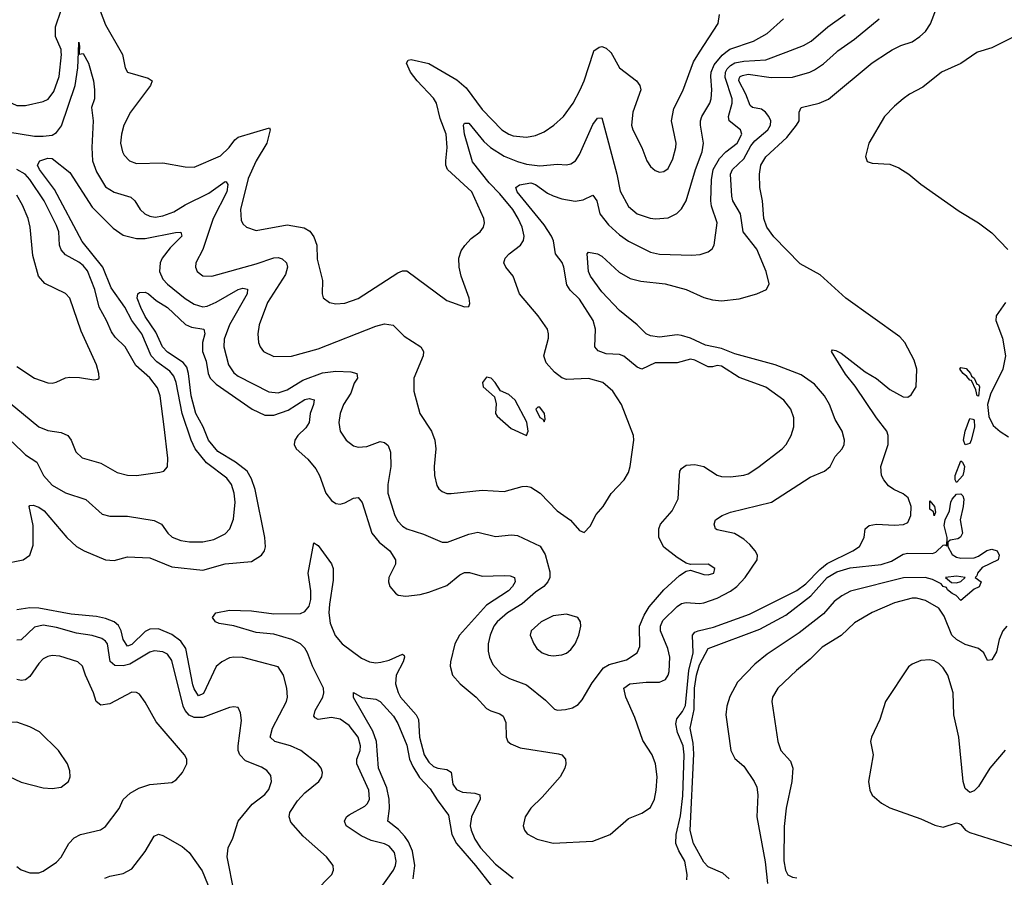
# Model space of a CAD drawing. Header units: inches. Extents: x 1305375 to 1407406, y 744550 to 841633.
# Tile 287 of 509: x 1352804 to 1357246, y 776277 to 780147. Entities that reach past the tile are written whole.
import ezdxf

# ---------------------------------------------------------------- set-up
doc = ezdxf.new("R2010")
doc.units = ezdxf.units.IN
doc.header["$MEASUREMENT"] = 0
doc.layers.add('B3757', color=7, linetype='Continuous')
doc.layers.add('B3758', color=7, linetype='Continuous')

msp = doc.modelspace()

# ---------------------------------------------------------------- linework, layer by layer
at = {"layer": 'B3757', "color": 5}
for points, elevation in [([(1352430.8, 780000), (1352437.6, 779990), (1352470, 779927.3), (1352500.2, 779850), (1352544.3, 779784.3), (1352610, 779714.3), (1352750, 779640.4), (1352870, 779621.2), (1352910, 779620.4), (1352950, 779626.1), (1352970, 779638), (1352992.7, 779667.3), (1353053.8, 779850), (1353065.6, 779930), (1353068.3, 780000)], 1060), ([(1352596.1, 780000), (1352610, 779922), (1352626.5, 779890), (1352650, 779867.4), (1352731, 779811), (1352768.5, 779770), (1352790, 779759.6), (1352830, 779758.8), (1352910, 779777.5), (1352931.6, 779788.4), (1352957.3, 779822.7), (1352981.9, 779890), (1352992.5, 779990), (1352991.4, 780000)], 1080), ([(1352730, 777691.7), (1352818.9, 777710), (1352848.6, 777731.4), (1352863.7, 777776.3), (1352864, 777864), (1352845.7, 777950), (1352850, 777955.5), (1352864.2, 777955.8), (1352890, 777947.1), (1352913.7, 777930), (1353016.5, 777810), (1353059.1, 777770), (1353093.7, 777750), (1353190, 777709.5), (1353230, 777707.2), (1353290, 777723.7), (1353390, 777718.8), (1353490, 777678.3), (1353630, 777662.4), (1353730, 777691.6), (1353850, 777702.8), (1353894.2, 777730), (1353907.9, 777750), (1353912.1, 777767.9), (1353909.8, 777810.2), (1353866.3, 778026.3), (1353850, 778074.4), (1353829.4, 778110), (1353776.7, 778150), (1353698.1, 778198.1), (1353655.7, 778250), (1353630.7, 778310), (1353598.1, 778370), (1353577, 778450), (1353565.7, 778550), (1353558.3, 778578.3), (1353540.7, 778600.7), (1353470, 778646.7), (1353448.1, 778670), (1353417.4, 778737.4), (1353370, 778806.9), (1353350, 778848), (1353333.5, 778890), (1353336.2, 778910), (1353344, 778916), (1353370, 778917.9), (1353384.2, 778910), (1353419.7, 778879.7), (1353470, 778848.8), (1353551.1, 778771.1), (1353578.7, 778758.7), (1353634.7, 778750), (1353639.2, 778730), (1353628.6, 778690), (1353628.8, 778650), (1353645.3, 778605.3), (1353654.2, 778550), (1353662.7, 778530), (1353690, 778502.7), (1353851.7, 778390), (1353910, 778361.7), (1353950, 778362.1), (1354015, 778385), (1354090, 778432.3), (1354110, 778436.8), (1354132.1, 778432.1), (1354129.3, 778410), (1354113.9, 778370), (1354108.9, 778330), (1354095.2, 778304.8), (1354058.2, 778270), (1354045.6, 778250), (1354042.6, 778230), (1354051.3, 778210), (1354104.2, 778164.2), (1354140, 778120), (1354156.8, 778090), (1354185.4, 778010), (1354210, 777977.8), (1354230, 777964.1), (1354250, 777961), (1354270, 777966.3), (1354310, 777987.5), (1354330, 777990.2), (1354348.4, 777968.4), (1354392.3, 777830), (1354424.7, 777790), (1354473.7, 777750), (1354499.8, 777710), (1354498.5, 777690), (1354469.1, 777630), (1354467.4, 777610), (1354473.4, 777590), (1354498.7, 777558.7), (1354510.8, 777550), (1354546.2, 777546.2), (1354610, 777553.6), (1354650, 777563.4), (1354730, 777594.2), (1354790, 777641.6), (1354810, 777651.8), (1354833.1, 777653.1), (1354890, 777636.3), (1354990, 777639.5), (1355017.2, 777637.2), (1355036.5, 777630), (1355038.8, 777610), (1355027.5, 777590), (1355008.5, 777570), (1354910, 777504.5), (1354788.3, 777370), (1354766.4, 777330), (1354746.6, 777250), (1354746.3, 777230), (1354756.5, 777190), (1354790.2, 777150), (1354862.8, 777090), (1354910, 777039.6), (1354928.7, 777028.7), (1354970, 777015.2), (1354984.6, 777004.6), (1354996.3, 776976.3), (1354998.2, 776910), (1355006.5, 776890), (1355018.8, 776878.8), (1355061.4, 776861.4), (1355235.1, 776835.1), (1355250.2, 776830), (1355265.6, 776810), (1355267.9, 776790), (1355263, 776770), (1355241.8, 776730), (1355161.4, 776638.6), (1355110.2, 776590), (1355084.3, 776550), (1355075, 776510), (1355081.2, 776490), (1355093.5, 776473.5), (1355138.4, 776450), (1355210, 776431.4), (1355390, 776441.1), (1355467, 776470), (1355550, 776543.1), (1355610, 776567.2), (1355650, 776592.9), (1355667.8, 776630), (1355675.3, 776670), (1355679, 776730), (1355672.8, 776790), (1355656.7, 776830), (1355614.7, 776894.7), (1355578.7, 776998.7), (1355537.8, 777090), (1355528.8, 777131.2), (1355556, 777150), (1355630, 777158.5), (1355690, 777157.8), (1355717, 777170), (1355729.9, 777190), (1355733.5, 777206.5), (1355737.3, 777270), (1355728.1, 777310), (1355694.6, 777390), (1355694.3, 777410), (1355704.5, 777435.5), (1355770, 777499.1), (1355790, 777512.4), (1355810, 777517.7), (1355870, 777512.9), (1355890, 777515.9), (1355950, 777536.3), (1356011.2, 777568.8), (1356039.3, 777590), (1356076.9, 777630), (1356131.2, 777710), (1356132.6, 777730), (1356122.4, 777750), (1356098.3, 777778.3), (1356070, 777802.2), (1356028.1, 777828.1), (1355950, 777844.8), (1355943.5, 777850), (1355936.2, 777870), (1355943.2, 777890), (1355972.8, 777910), (1356010, 777924.5), (1356195.4, 777970), (1356370, 778083.2), (1356435.4, 778110), (1356460.3, 778130), (1356483.4, 778176.6), (1356514.2, 778210), (1356523.8, 778230), (1356524.6, 778250), (1356514.5, 778290), (1356483.3, 778343.3), (1356457.9, 778410), (1356434.2, 778450), (1356390, 778502.4), (1356330, 778544.2), (1356212.6, 778590), (1356030, 778638.7), (1355970, 778663.6), (1355897.7, 778677.7), (1355830, 778709.2), (1355790, 778722.4), (1355770, 778724.4), (1355690, 778713.9), (1355650, 778720.9), (1355629.5, 778729.5), (1355590, 778769.8), (1355510, 778835), (1355430, 778919), (1355378.6, 778990), (1355369.9, 779010), (1355364, 779090), (1355370, 779097.6), (1355410, 779090.2), (1355430, 779079), (1355507.5, 779007.5), (1355558.2, 778978.2), (1355606.2, 778966.2), (1355715.4, 778955.4), (1355810, 778929.6), (1355890, 778892.5), (1355930, 778882.1), (1355970, 778878.3), (1356050, 778887.6), (1356130, 778909.3), (1356173.7, 778930), (1356184.4, 778955.6), (1356171.3, 779010), (1356130, 779111.9), (1356067.3, 779190), (1356055.9, 779270), (1356021, 779330), (1356016.2, 779350), (1356010.4, 779449.6), (1356020.2, 779470), (1356070, 779518.7), (1356102.7, 779577.3), (1356120.2, 779599.8), (1356178.9, 779650), (1356190.3, 779670), (1356191.9, 779690), (1356184.1, 779710), (1356169.2, 779730), (1356150, 779742.3), (1356109.9, 779749.9), (1356099.1, 779759.1), (1356079.6, 779810), (1356047.8, 779870), (1356050, 779881.3), (1356053.8, 779890), (1356064.5, 779895.5), (1356090, 779900.9), (1356193.8, 779886.2), (1356290, 779886.9), (1356368, 779910), (1356390, 779920.8), (1356430, 779947), (1356488.8, 780000)], 1020), ([(1352770, 778242.6), (1352830, 778184.1), (1352880.7, 778150), (1352910.9, 778090), (1352950, 778046.3), (1353010, 778012.4), (1353101.7, 777981.7), (1353176.2, 777916.2), (1353210, 777906.5), (1353290, 777906.7), (1353410, 777887.5), (1353443.6, 777870), (1353471.4, 777830), (1353491.5, 777811.5), (1353530, 777797.4), (1353570, 777790.2), (1353630, 777790.2), (1353678.9, 777801.1), (1353730, 777827.7), (1353752, 777850), (1353767.6, 777892.4), (1353775.7, 777970), (1353771.7, 778010), (1353758.8, 778050), (1353737.8, 778077.8), (1353647, 778147), (1353594.6, 778210), (1353577, 778250), (1353537.1, 778370), (1353509.2, 778510), (1353499, 778539), (1353481.5, 778561.5), (1353423, 778603), (1353397.1, 778630), (1353354.7, 778730), (1353309.6, 778789.6), (1353278.4, 778850), (1353216.1, 778936.1), (1353178.6, 779030), (1353085.9, 779145.9), (1352960.6, 779380.6), (1352893.3, 779470), (1352884.2, 779490), (1352894.5, 779510), (1352930, 779521.2), (1352950, 779519.6), (1353030, 779457.6), (1353130, 779301.2), (1353225.3, 779205.3), (1353270, 779175), (1353330, 779159.7), (1353370, 779159.4), (1353506.8, 779186.8), (1353530, 779187.7), (1353535.6, 779170), (1353482.8, 779117.2), (1353446.5, 779070), (1353437.3, 779050), (1353434.4, 779010), (1353450, 778975.4), (1353470, 778953), (1353550, 778888.4), (1353590, 778862.4), (1353630, 778850.7), (1353650, 778854.3), (1353690, 778872), (1353790, 778928.8), (1353810, 778935), (1353831.5, 778931.5), (1353830.1, 778910), (1353750.1, 778770), (1353725.9, 778705.9), (1353724.7, 778670), (1353745.6, 778590), (1353770, 778554), (1353790, 778538.4), (1353928.1, 778468.1), (1353970, 778463.3), (1354010, 778476.3), (1354080.4, 778519.6), (1354170, 778553.4), (1354230, 778561.3), (1354297.8, 778557.8), (1354324, 778550), (1354328.2, 778530), (1354312.6, 778507.4), (1354298, 778462), (1354265.1, 778410), (1354249.3, 778370), (1354243.6, 778330), (1354250.2, 778290.2), (1354275.8, 778250), (1354310, 778224.6), (1354330, 778217.7), (1354370, 778221.2), (1354430, 778244), (1354450, 778238.9), (1354465.5, 778225.5), (1354476.1, 778196.1), (1354477.8, 778130), (1354463.9, 778050), (1354464.1, 778010), (1354496.3, 777910), (1354510, 777883.6), (1354530, 777862), (1354550, 777849.4), (1354625.6, 777825.6), (1354710, 777789.1), (1354733.2, 777790), (1354830, 777825.2), (1354870, 777834), (1354950, 777814.7), (1355022.9, 777822.9), (1355050, 777819.7), (1355151.4, 777771.4), (1355174.1, 777734.1), (1355194.9, 777654.9), (1355195.4, 777630), (1355186.7, 777610), (1355168.3, 777590), (1355130, 777563.4), (1355070, 777511.4), (1355004.2, 777470), (1354957.6, 777430), (1354942.6, 777410), (1354926.4, 777370), (1354917.4, 777330), (1354917.1, 777297.1), (1354922.8, 777270), (1354938, 777238), (1354976.1, 777196.1), (1355013.9, 777173.9), (1355090, 777145.4), (1355176.6, 777076.6), (1355216.4, 777036.4), (1355230, 777031.5), (1355266, 777034), (1355297.5, 777042.5), (1355323.5, 777056.5), (1355342, 777078), (1355385.8, 777154.2), (1355437.8, 777222.2), (1355463.2, 777236.8), (1355541.9, 777258.1), (1355589.7, 777290), (1355601.6, 777318.4), (1355600.7, 777410), (1355620.7, 777459.3), (1355643.1, 777496.9), (1355710, 777574), (1355781, 777639), (1355810, 777659.1), (1355830, 777663), (1355890, 777644.2), (1355910, 777642.6), (1355935.1, 777650), (1355939.3, 777670), (1355910, 777689.4), (1355830, 777688.7), (1355810, 777694), (1355770, 777719.7), (1355710, 777766.2), (1355687.4, 777810), (1355686.5, 777850), (1355694, 777870), (1355746.9, 777930), (1355775, 777985), (1355779.8, 778090), (1355782.7, 778110), (1355790, 778122.4), (1355810, 778136.9), (1355850, 778140.2), (1355890, 778130.2), (1355950, 778091.4), (1355970, 778084.9), (1356010, 778083.8), (1356070, 778091), (1356090, 778098.4), (1356134.1, 778125.9), (1356243.9, 778210), (1356262.3, 778230), (1356284.7, 778270), (1356295.8, 778310), (1356296.9, 778350), (1356282.6, 778390), (1356251.1, 778430), (1356170, 778488), (1356050, 778531.7), (1355970, 778583.7), (1355950, 778585.8), (1355930, 778579.8), (1355910, 778580.2), (1355850, 778610.5), (1355830, 778614.5), (1355770, 778598), (1355670, 778598.4), (1355610, 778569.7), (1355590, 778578.3), (1355529.1, 778629.1), (1355510, 778635.5), (1355450, 778638.4), (1355413.3, 778653.3), (1355398.3, 778670), (1355402, 778750), (1355390.7, 778790), (1355330, 778885.6), (1355286.9, 778926.9), (1355272.2, 778950), (1355258.3, 779030), (1355250.4, 779050.4), (1355220.3, 779090), (1355211.6, 779148.4), (1355202.9, 779170), (1355170, 779221.4), (1355048.2, 779370), (1355042, 779390), (1355058, 779402), (1355110.4, 779410.4), (1355130, 779403.5), (1355184.6, 779364.6), (1355210, 779351.9), (1355250, 779338.6), (1355310, 779327.6), (1355345.8, 779334.2), (1355390, 779354.3), (1355406.9, 779330), (1355421.3, 779270), (1355460.3, 779220.3), (1355510, 779176), (1355550, 779147.6), (1355650, 779097.1), (1355690, 779089.3), (1355835.6, 779084.4), (1355873.2, 779086.8), (1355910, 779099.6), (1355927.3, 779112.7), (1355937.2, 779130), (1355950.6, 779230), (1355925.3, 779305.3), (1355922.5, 779330), (1355924.8, 779424.8), (1355932.9, 779470), (1355960.2, 779519.8), (1355989.9, 779550.1), (1356040.6, 779590), (1356061.8, 779630), (1356056.4, 779650), (1356004.2, 779690), (1356001.1, 779710), (1356017.8, 779770), (1356018.7, 779790), (1355986.1, 779886.1), (1355988.1, 779910), (1355995.7, 779924.3), (1356010, 779940.1), (1356030, 779951.7), (1356070, 779958.8), (1356170, 779965.6), (1356261, 780000)], 1040), ([(1353072.2, 780000), (1353071.6, 779991.6), (1353090, 779993.4), (1353113.5, 779950), (1353136, 779870), (1353141.2, 779830), (1353141.8, 779790), (1353128.2, 779750), (1353135, 779690), (1353129.7, 779569.7), (1353131.9, 779510), (1353150, 779459.6), (1353190, 779392.3), (1353230, 779368.6), (1353305.2, 779345.2), (1353322.7, 779330), (1353346.5, 779290), (1353368.8, 779270), (1353390, 779259.7), (1353415.5, 779255.5), (1353450, 779261), (1353499.6, 779280.4), (1353550, 779311.3), (1353656.8, 779363.2), (1353730, 779416.5), (1353735.4, 779415.4), (1353742.5, 779402.5), (1353737.7, 779370), (1353677.1, 779250), (1353630.2, 779109.8), (1353598.9, 779050), (1353596, 779030), (1353604.6, 779010), (1353630, 778990.3), (1353670, 778989.3), (1353870, 779044.7), (1353950, 779072.2), (1353970, 779073.7), (1353988.3, 779068.3), (1354007.5, 779050), (1354012.5, 779030), (1354002.8, 778997.2), (1353922.1, 778870), (1353884.1, 778770), (1353877.5, 778730), (1353880.7, 778690), (1353887.9, 778670), (1353903.7, 778650), (1353950, 778627.1), (1354030, 778628.5), (1354150, 778661.7), (1354410, 778764.6), (1354450, 778775), (1354488.1, 778768.1), (1354538.2, 778718.2), (1354612.7, 778670), (1354625.3, 778650), (1354623.6, 778630), (1354582.3, 778530), (1354582.3, 778470), (1354609, 778370), (1354661.6, 778290), (1354677.1, 778250), (1354681.1, 778210), (1354673.6, 778130), (1354675.2, 778090), (1354685.4, 778045.4), (1354694.9, 778030), (1354710, 778017.6), (1354730, 778008.9), (1354750, 778008.9), (1354890, 778024.4), (1354990, 778018.1), (1355070, 778040.6), (1355090, 778042.3), (1355110, 778038), (1355151.4, 778010), (1355228.5, 777930), (1355288.8, 777888.8), (1355330, 777842.4), (1355350, 777833.4), (1355378, 777862), (1355405.1, 777914.9), (1355436.3, 777950), (1355471.8, 778008.2), (1355531.3, 778070), (1355550, 778104), (1355557.7, 778130), (1355574.3, 778250), (1355572.8, 778270), (1355518.2, 778410), (1355479.4, 778470), (1355434.5, 778510), (1355370, 778527.5), (1355270, 778523.2), (1355250, 778531.2), (1355216.2, 778556.2), (1355178.5, 778598.5), (1355167.6, 778630), (1355188.8, 778710), (1355189.8, 778730), (1355184.4, 778750), (1355143.1, 778810), (1355058.5, 778910), (1355029.8, 778989.8), (1354997.3, 779030), (1354988.5, 779050), (1354993.3, 779070), (1355012.1, 779090), (1355063.8, 779130), (1355076.5, 779150), (1355079.8, 779170), (1355070.5, 779210), (1355053, 779250), (1355028.4, 779290), (1354970, 779361.6), (1354921.2, 779410), (1354845.8, 779505.8), (1354809.9, 779630), (1354806.6, 779670), (1354810, 779680.3), (1354830, 779679.8), (1354897.5, 779597.5), (1354928.2, 779570), (1354990, 779531.4), (1355050, 779506.1), (1355090, 779494.4), (1355150, 779487.1), (1355230, 779494), (1355270, 779492.1), (1355290, 779496.5), (1355310.8, 779510), (1355330, 779538), (1355390, 779673.8), (1355410, 779702.3), (1355430, 779703.8), (1355497.9, 779450), (1355512.3, 779372.3), (1355550, 779304.2), (1355590, 779271), (1355648.6, 779251.4), (1355671.6, 779248.4), (1355730, 779252.2), (1355767.7, 779272.3), (1355790, 779293.1), (1355810.9, 779329.1), (1355853.3, 779470), (1355883.1, 779550), (1355888.1, 779590), (1355874.5, 779670), (1355875.2, 779690), (1355881, 779710), (1355916.7, 779770), (1355924, 779790), (1355926.5, 779830), (1355922.2, 779890), (1355924, 779910), (1355937, 779943), (1355972.8, 779987.2), (1355989.5, 780000)], 1060), ([(1353261.8, 780000), (1353267.6, 779990), (1353279.5, 779930), (1353290.3, 779910.3), (1353383.1, 779883.1), (1353400.5, 779870), (1353393.4, 779850), (1353303.8, 779730), (1353272.9, 779670), (1353262.2, 779630), (1353259, 779590), (1353267.7, 779550), (1353275.5, 779535.5), (1353298.4, 779510), (1353330, 779498), (1353450, 779501.5), (1353550, 779482), (1353590, 779481.5), (1353710, 779532.8), (1353748.8, 779570), (1353774.9, 779605.1), (1353790, 779616.5), (1353930, 779658), (1353933, 779650), (1353919.1, 779590), (1353870, 779509.8), (1353834.8, 779430), (1353799.4, 779290), (1353802.1, 779242.1), (1353810, 779225.3), (1353826.7, 779210), (1353870, 779196.2), (1354010, 779221.4), (1354086.9, 779206.9), (1354112.2, 779192.2), (1354130, 779167), (1354144.2, 779130), (1354146.4, 779066.4), (1354170.2, 778970), (1354168.7, 778910), (1354172.3, 778892.3), (1354201, 778870), (1354230, 778864), (1354270, 778866.9), (1354330, 778888), (1354510, 779004), (1354530, 779013), (1354550, 779013.2), (1354730, 778880.4), (1354810, 778850.8), (1354830, 778852), (1354834, 778866), (1354831.3, 778890), (1354794.8, 778990), (1354786, 779030), (1354784.2, 779070), (1354796, 779104), (1354812, 779128), (1354841, 779159), (1354881.6, 779190), (1354896.3, 779210), (1354901.3, 779230), (1354897.4, 779250), (1354843.5, 779370), (1354734.2, 779470), (1354726.6, 779490), (1354725.7, 779510), (1354732.6, 779570), (1354727.2, 779630), (1354700.6, 779700.6), (1354683.4, 779770), (1354670, 779793.1), (1354596.6, 779870), (1354566.4, 779910), (1354548, 779950), (1354555.6, 779964.4), (1354570, 779967.5), (1354650, 779949.4), (1354775.5, 779875.5), (1354818.4, 779838.4), (1354890, 779740.9), (1354978.8, 779650), (1355010, 779630.1), (1355030, 779623.3), (1355090, 779616.8), (1355130, 779623.5), (1355170, 779640.2), (1355214, 779670), (1355257.3, 779710), (1355300.3, 779770), (1355332.7, 779830), (1355349.8, 779870), (1355391.8, 780000)], 1080), ([(1355469.4, 780000), (1355470, 779999.5), (1355510, 779929.1), (1355586, 779870), (1355600.9, 779850), (1355605.5, 779830), (1355569.3, 779730), (1355564.5, 779670), (1355569.3, 779650), (1355610.2, 779570.2), (1355633.1, 779510), (1355650, 779484.4), (1355670, 779466.4), (1355690, 779458.4), (1355710, 779461.6), (1355730, 779475.5), (1355750, 779519.1), (1355764, 779570), (1355765.3, 779590), (1355744.6, 779690), (1355754.7, 779745.3), (1355794.8, 779825.2), (1355843.5, 779956.5), (1355871.4, 780000)], 1080), ([(1355813.3, 776266.7), (1355814.5, 776290), (1355805, 776350), (1355776.8, 776396.8), (1355764.5, 776430), (1355766, 776470), (1355784.6, 776555.4), (1355795.2, 776644.8), (1355802.2, 776830), (1355797.2, 776870), (1355771.6, 776930), (1355763.5, 776970), (1355768.1, 776991.9), (1355794.6, 777025.4), (1355807.6, 777052.4), (1355821.9, 777210), (1355842.1, 777290), (1355838.8, 777370), (1355850, 777382.9), (1355865.3, 777390), (1355934.1, 777405.9), (1356096.1, 777463.9), (1356310, 777570.8), (1356350, 777600.8), (1356413.8, 777666.2), (1356447.1, 777692.9), (1356563.1, 777750), (1356592.9, 777770), (1356613.6, 777810), (1356618, 777850), (1356635.5, 777864.5), (1356670, 777871.2), (1356750, 777865.9), (1356791.2, 777868.8), (1356810, 777877.7), (1356824, 777910), (1356826.4, 777950), (1356812.3, 777990), (1356790, 778007.9), (1356747.2, 778027.2), (1356723.7, 778043.7), (1356702.1, 778070), (1356692.3, 778090), (1356688.6, 778130), (1356721.8, 778230), (1356722.1, 778270), (1356715.4, 778290), (1356668.8, 778350), (1356573.3, 778493.3), (1356530, 778547.5), (1356465.7, 778650), (1356470, 778656.4), (1356485.9, 778654.1), (1356510, 778642), (1356618.2, 778558.2), (1356670, 778527.9), (1356730, 778478.5), (1356790, 778444.6), (1356810, 778444), (1356826, 778454), (1356848.6, 778490), (1356851.3, 778570), (1356839.7, 778610), (1356796.5, 778690), (1356775.2, 778715.2), (1356531.6, 778890), (1356414.9, 778994.9), (1356325.5, 779045.5), (1356206.3, 779166.3), (1356174.6, 779210), (1356160.2, 779250), (1356155.6, 779330), (1356142.4, 779390), (1356141.1, 779450), (1356147.5, 779490), (1356170, 779527.1), (1356264.8, 779615.2), (1356308.7, 779670), (1356319.9, 779690), (1356320.5, 779730), (1356329.8, 779750), (1356410, 779770.1), (1356452.5, 779787.5), (1356650, 779951.3), (1356724.1, 780000)], 980), ([(1357125.7, 780000), (1357121.3, 779998.7), (1357050, 779949.3), (1356961.8, 779910), (1356878, 779842), (1356817.4, 779810), (1356790, 779789.4), (1356750, 779756.7), (1356705.6, 779710), (1356634.2, 779590), (1356619.1, 779530), (1356627.1, 779507.1), (1356650, 779499.1), (1356730, 779495.2), (1356770, 779478.5), (1356814.9, 779450), (1356870, 779404.4), (1357042, 779282), (1357130.2, 779230), (1357190, 779185.2), (1357261.8, 779110)], 980), ([(1352690, 778474.2), (1352890, 778309.1), (1352930, 778293.8), (1352990, 778284.2), (1353020.4, 778270), (1353035.2, 778250), (1353056.7, 778196.7), (1353086, 778170), (1353170, 778146.4), (1353243.8, 778103.8), (1353290, 778092.2), (1353330, 778090.2), (1353435.1, 778104.9), (1353453.2, 778110), (1353471.1, 778128.9), (1353472.3, 778167.7), (1353455.6, 778310), (1353436.6, 778450), (1353425.2, 778485.2), (1353390, 778530.6), (1353326.8, 778586.8), (1353279.5, 778670), (1353234.9, 778714.9), (1353218.2, 778738.2), (1353195.9, 778790), (1353162.3, 778850), (1353142, 778930), (1353110, 779012.9), (1353090, 779036.9), (1353070, 779052.7), (1353010, 779085.3), (1352990, 779108.3), (1352983.2, 779130), (1352980.7, 779190), (1352970, 779218.7), (1352913.5, 779330), (1352850, 779425.3), (1352827.9, 779450), (1352790, 779470.2)], 1060), ([(1352790, 778581.8), (1352870, 778529.2), (1352930, 778508.9), (1352950, 778507.2), (1352968.5, 778511.5), (1353009.8, 778530.2), (1353030, 778534.3), (1353072.9, 778532.9), (1353137.5, 778522.5), (1353155.5, 778524.5), (1353162, 778530), (1353161.2, 778550), (1353149.5, 778590), (1353081.4, 778741.4), (1353029.8, 778889.8), (1353010, 778910.9), (1352916.9, 778956.9), (1352888.1, 778990), (1352862.8, 779082.8), (1352850.5, 779210), (1352841.7, 779250), (1352815.9, 779310), (1352790, 779355.3)], 1080), ([(1357251.8, 778870), (1357209.7, 778810), (1357208.3, 778790), (1357238.1, 778710), (1357251.4, 778630), (1357238.8, 778570), (1357183.6, 778456.4), (1357170.6, 778410.6), (1357175.7, 778355.7), (1357195.8, 778315.8), (1357227.9, 778287.9), (1357265.1, 778265.1)], 980), ([(1356004.7, 776270), (1355975.9, 776295.9), (1355910, 776324), (1355890, 776346.3), (1355843.1, 776430), (1355828.6, 776488.6), (1355845.8, 776834.2), (1355842.3, 776882.3), (1355828.5, 776950), (1355846.2, 777033.8), (1355848, 777130), (1355856.5, 777190), (1355870, 777236.3), (1355909.9, 777310.1), (1356143, 777397), (1356260.5, 777459.5), (1356372.4, 777547.6), (1356447, 777630), (1356490, 777655.5), (1356550, 777672.9), (1356690.8, 777689.2), (1356736.2, 777703.8), (1356790, 777734.8), (1356810, 777739.8), (1356922.1, 777737.9), (1356936.3, 777743.7), (1356970, 777776.3), (1356978, 777778), (1356987.3, 777772.7), (1356987.8, 777810), (1356975.1, 777864.9), (1356979.3, 777890), (1356998.9, 777930), (1357004.2, 777970), (1357010, 777982.8), (1357030, 778005.5), (1357050, 778007.7), (1357058.5, 777998.5), (1357062.8, 777982.8), (1357060.3, 777950), (1357046.7, 777890), (1357057.6, 777830), (1357047.5, 777812.5), (1357036, 777804), (1357002, 777798), (1356990.6, 777789.4), (1356990.4, 777770), (1357010, 777733.4), (1357030, 777721.3), (1357050, 777717.6), (1357110, 777719.1), (1357130, 777726.8), (1357167.5, 777752.5), (1357190, 777757.1), (1357213.4, 777750), (1357222.8, 777730), (1357218, 777710), (1357145.5, 777674.5), (1357124.7, 777650), (1357122, 777638), (1357114, 777630), (1357142, 777610), (1357132.7, 777587.3), (1357110, 777578), (1357050, 777526), (1357029.2, 777549.2), (1357010, 777557.2), (1356990, 777574), (1356984.4, 777584.4), (1356970, 777589.7), (1356960.7, 777600.7), (1356921.4, 777621.4), (1356889.3, 777629.3), (1356791.4, 777628.6), (1356552.2, 777567.8), (1356512.4, 777547.6), (1356478.1, 777521.9), (1356430, 777466.2), (1356320.2, 777379.8), (1356176.6, 777283.4), (1356120.3, 777239.7), (1356042, 777158), (1356007.1, 777092.9), (1355993.4, 777050), (1355989.1, 777010), (1356012.7, 776850), (1356030, 776813), (1356070, 776779.1), (1356117.6, 776710), (1356130, 776684.7), (1356134.2, 776650), (1356130.1, 776550), (1356167, 776347), (1356177, 776250)], 960), ([(1354391.2, 776170), (1354489.4, 776310), (1354499.1, 776330), (1354502.1, 776350), (1354494, 776390), (1354470, 776418.5), (1354449.1, 776429.1), (1354390, 776443), (1354344, 776464), (1354276.8, 776510), (1354268.4, 776530), (1354277.5, 776550), (1354290, 776559.8), (1354361.3, 776598.7), (1354373.1, 776610), (1354381.8, 776630), (1354378.4, 776670), (1354324.4, 776790), (1354324.1, 776810), (1354339.2, 776850), (1354341.9, 776870), (1354331.3, 776910), (1354290, 776961.7), (1354250, 776991.5), (1354210, 776997.8), (1354149.9, 776989.9), (1354136.1, 776996.1), (1354130, 777004.7), (1354137.3, 777030), (1354170.6, 777090), (1354175.6, 777110), (1354174.2, 777130), (1354124.2, 777230), (1354101.5, 777290), (1354090, 777310.9), (1354071.1, 777331.1), (1354030.9, 777350.9), (1353950, 777374.9), (1353870, 777381.6), (1353770, 777412.2), (1353703.1, 777423.1), (1353686.3, 777430), (1353672.8, 777450), (1353687.8, 777470), (1353750, 777482.2), (1353850, 777480.3), (1353950, 777466.6), (1354070, 777468.1), (1354090, 777476.8), (1354110, 777500.9), (1354116.5, 777530), (1354117.8, 777570), (1354104.7, 777650), (1354130, 777786), (1354150, 777774.3), (1354210, 777691.5), (1354218.4, 777670), (1354218.2, 777618.2), (1354200.8, 777510), (1354199, 777470), (1354203.8, 777423.8), (1354227.6, 777367.6), (1354258.6, 777330), (1354346.2, 777266.2), (1354381.7, 777250), (1354410, 777245.5), (1354432.5, 777247.5), (1354470, 777257.5), (1354530, 777284), (1354537.7, 777277.7), (1354539.7, 777270), (1354533, 777250), (1354502.3, 777190), (1354498.7, 777150), (1354510.7, 777110.7), (1354522, 777090), (1354591.9, 777010), (1354602.6, 776990), (1354607.9, 776910), (1354627.8, 776830), (1354650, 776796.6), (1354670, 776777.4), (1354690, 776769.2), (1354730, 776764.1), (1354750, 776752.2), (1354758.3, 776698.3), (1354773.6, 776673.6), (1354801.8, 776661.8), (1354857.1, 776657.1), (1354879.6, 776650), (1354881.7, 776630), (1354842, 776550), (1354836.4, 776510), (1354839.8, 776490), (1354857.5, 776450), (1354882.4, 776410), (1354950, 776337.2), (1355030, 776273.8)], 980), ([(1357256.7, 777410), (1357239.9, 777390), (1357222.7, 777350), (1357210, 777294.7), (1357190, 777259.1), (1357170, 777255.1), (1357154, 777290), (1357129.9, 777309.9), (1357070, 777327.1), (1357030, 777350.2), (1357009.9, 777370.1), (1356975.2, 777455.2), (1356950, 777491.1), (1356890, 777525.6), (1356850, 777536.9), (1356830, 777536.9), (1356750, 777515.9), (1356650, 777471.6), (1356570, 777426), (1356510, 777369), (1356424.3, 777315.7), (1356370, 777261.1), (1356307.7, 777210), (1356224, 777130), (1356200.2, 777090), (1356196.9, 777070), (1356224.3, 776890), (1356237.6, 776850), (1356281.6, 776801.6), (1356291.1, 776770), (1356287.3, 776710), (1356261, 776590), (1356253.1, 776506.9), (1356251.4, 776351.4), (1356258, 776310), (1356268.9, 776288.9), (1356290, 776277.5), (1356310, 776274.8)], 980), ([(1354133.5, 776210), (1354212.3, 776290), (1354219.1, 776310), (1354217.3, 776330), (1354188.5, 776370), (1354082.3, 776462.3), (1354026.7, 776526.7), (1354018.9, 776550), (1354023, 776570), (1354057.6, 776622.4), (1354090, 776658.6), (1354152.7, 776710), (1354166.2, 776730), (1354169.8, 776750), (1354163.1, 776770), (1354148.6, 776788.6), (1354072.1, 776850), (1354024.7, 776870), (1353954.3, 776890), (1353934.3, 776910), (1353944.2, 776950), (1354006.6, 777070), (1354011.8, 777090), (1354008.2, 777130), (1353993.5, 777190), (1353970, 777226.5), (1353810, 777268.6), (1353770, 777271.2), (1353750, 777266.8), (1353715, 777250), (1353690, 777228.2), (1353632.9, 777107.1), (1353610, 777095.7), (1353590, 777127), (1353585, 777145), (1353552.8, 777310), (1353530, 777343.4), (1353490, 777372.4), (1353430, 777398.8), (1353390, 777397.4), (1353370, 777385.9), (1353310, 777328.4), (1353290, 777320.9), (1353270, 777349.7), (1353260.7, 777390), (1353250, 777414.1), (1353230.4, 777430.4), (1353190, 777444.7), (1353150, 777454.1), (1353035.3, 777464.7), (1352890, 777491.9), (1352850, 777492.8), (1352790, 777484.5)], 1020), ([(1353771, 776210), (1353739.7, 776370), (1353743.6, 776410), (1353765.9, 776454.1), (1353788.6, 776531.4), (1353852.9, 776607.1), (1353910, 776650.3), (1353927.1, 776672.9), (1353938.9, 776710), (1353936, 776736), (1353919, 776759), (1353894.8, 776774.8), (1353822.7, 776802.7), (1353796.5, 776830), (1353789.8, 776850), (1353789.8, 776870), (1353804.2, 776984.2), (1353799.4, 777019.4), (1353790, 777044), (1353770, 777047), (1353750, 777043), (1353630, 776997.8), (1353590, 776998.4), (1353568.9, 777008.9), (1353549.9, 777030), (1353541.7, 777050), (1353490, 777256), (1353470, 777284.8), (1353450, 777295.3), (1353410, 777299), (1353390, 777292.9), (1353300.5, 777239.5), (1353270, 777231.6), (1353233.3, 777233.3), (1353211.4, 777251.4), (1353199, 777330), (1353190, 777343.2), (1353174.2, 777354.2), (1353130, 777368.8), (1353059.4, 777379.4), (1352970, 777404.7), (1352910, 777414.6), (1352870, 777405.6), (1352810, 777349), (1352790, 777347.6)], 1040), ([(1352790, 776326.3), (1352810, 776311.6), (1352850, 776296.9), (1352890, 776296.9), (1352910, 776304.4), (1352970, 776345.8), (1352991.1, 776368.9), (1353025, 776430), (1353050, 776455.5), (1353078, 776470), (1353168.1, 776491.9), (1353190, 776506), (1353251.7, 776588.3), (1353270.9, 776629.1), (1353302.7, 776657.3), (1353340.7, 776679.3), (1353390, 776695.6), (1353490, 776704.9), (1353510, 776717.1), (1353537.6, 776750), (1353557.6, 776790), (1353557.6, 776810), (1353547.6, 776830), (1353418.8, 776978.8), (1353370, 777067.8), (1353344.2, 777104.2), (1353330, 777111.1), (1353310, 777112.1), (1353210, 777060.3), (1353170, 777054), (1353148.4, 777070), (1353137.2, 777110), (1353099.8, 777190), (1353086.9, 777230), (1353065.6, 777250), (1352984.5, 777275.5), (1352950, 777278), (1352930, 777273.6), (1352910, 777262.4), (1352890, 777242.4), (1352850, 777183.9), (1352830, 777168.3), (1352810, 777165.6), (1352790, 777169.9)], 1060), ([(1357250, 776850.8), (1357181, 776770), (1357130, 776687.6), (1357110, 776667.6), (1357090, 776660.7), (1357070, 776678), (1357060.3, 776710), (1357040.2, 776910), (1357018.5, 777010), (1357014.9, 777110), (1356990.5, 777190), (1356970, 777221.8), (1356950, 777242.4), (1356930, 777254.6), (1356910, 777257.8), (1356870, 777254.8), (1356830, 777239.2), (1356813.6, 777226.4), (1356709.2, 777070), (1356684.2, 776990), (1356646, 776910), (1356642.3, 776890), (1356653.6, 776830), (1356632.9, 776710), (1356639.5, 776670), (1356650, 776648.2), (1356692.3, 776612.3), (1356730, 776590.3), (1356870, 776540.8), (1356932.3, 776512.3), (1356970, 776503.6), (1357030, 776523.7), (1357040.3, 776520.3), (1357050, 776515.5), (1357070.6, 776490), (1357090, 776479.5), (1357290, 776417.1)], 1020), ([(1354578.5, 776270), (1354586.8, 776330), (1354575.3, 776395.3), (1354557.8, 776437.8), (1354541.7, 776461.7), (1354512.6, 776492.6), (1354464.5, 776530), (1354471.7, 776588.3), (1354470.4, 776630.4), (1354460.4, 776680.4), (1354422.9, 776770), (1354413.3, 776890), (1354397.4, 776937.4), (1354310, 777089), (1354309.6, 777110.4), (1354348, 777088), (1354410, 777081.7), (1354430, 777070.2), (1354490, 777004.7), (1354510, 776971.7), (1354550, 776873.8), (1354562, 776810), (1354577.5, 776777.5), (1354607.3, 776727.3), (1354655.8, 776675.8), (1354686.4, 776626.4), (1354738.1, 776558.1), (1354753.6, 776470), (1354774.2, 776430), (1354860.5, 776330), (1354930, 776240.8)], 960), ([(1353187, 776273), (1353210, 776282.7), (1353270, 776295), (1353310, 776315.8), (1353370, 776393.1), (1353410, 776463.7), (1353430, 776472.7), (1353450, 776465.8), (1353536.8, 776416.8), (1353568.9, 776390), (1353626.5, 776306.5), (1353674.9, 776190)], 1040)]:
    msp.add_lwpolyline(points, dxfattribs=dict(at, elevation=elevation))
for points, elevation in [([(1357130, 778447.8), (1357124, 778450), (1357117.2, 778477.2), (1357098, 778518), (1357090, 778519.6), (1357077, 778537), (1357059.7, 778550), (1357045.4, 778570), (1357050, 778578), (1357073.1, 778573.1), (1357094, 778550), (1357098.3, 778538.3), (1357110.3, 778530), (1357122.4, 778502.4), (1357130, 778500.5), (1357134.4, 778490)], 960), ([(1354910, 778534), (1354891.3, 778510), (1354894.8, 778490), (1354945.5, 778445.5), (1354953.2, 778413.2), (1354951, 778370), (1354958, 778358), (1355021.7, 778301.7), (1355090, 778270.8), (1355098, 778290), (1355091, 778331), (1355039.5, 778430), (1355010, 778455.1), (1354972.3, 778472.3), (1354948.7, 778510), (1354930, 778528.7)], 1080), ([(1355150, 778399), (1355142, 778398), (1355132, 778390), (1355150, 778351.3), (1355164, 778344), (1355170, 778332), (1355175.1, 778344.9), (1355171.8, 778370)], 1080), ([(1357070, 778229.2), (1357061.7, 778250), (1357070, 778290.7), (1357090, 778347.7), (1357104.5, 778344.5), (1357110, 778341), (1357111.2, 778308.8), (1357096.9, 778250), (1357090, 778235.1)], 960), ([(1357030, 778059.3), (1357024.7, 778070), (1357023.5, 778090), (1357050, 778156), (1357058, 778150), (1357066, 778130), (1357064, 778110), (1357059.1, 778090)], 960), ([(1356930, 777908.7), (1356926, 777926), (1356910, 777938), (1356910, 777976), (1356930.5, 777950.5), (1356934.8, 777925.2)], 960), ([(1357030, 777635.8), (1356981, 777630), (1357007.1, 777607.1), (1357030, 777606), (1357050, 777611.3), (1357068.7, 777630)], 960), ([(1355270, 777463.8), (1355210, 777457.1), (1355155.8, 777430), (1355110.7, 777390), (1355106, 777370), (1355123, 777330), (1355137, 777310), (1355160.4, 777290), (1355190, 777279.2), (1355210, 777277.2), (1355250, 777281.3), (1355270, 777289.1), (1355290, 777304.6), (1355309.8, 777330), (1355326.4, 777370), (1355334.6, 777410), (1355334, 777430), (1355322, 777450)], 1060), ([(1352790, 776977.4), (1352670, 776972), (1352656.7, 776963.3), (1352628.9, 776911.1), (1352625.3, 776870), (1352634, 776830), (1352658, 776790), (1352730, 776744.4), (1352810, 776706), (1352910, 776681.7), (1352950, 776678), (1352990, 776683.7), (1353024.5, 776710), (1353031.8, 776730), (1353030, 776758), (1353019.6, 776790), (1352978.4, 776850), (1352893.4, 776933.4), (1352850, 776956.9)], 1080)]:
    msp.add_lwpolyline(points, close=True, dxfattribs=dict(at, elevation=elevation))
at = {"layer": 'B3758', "color": 5}
for points, elevation in [([(1352991.4, 780000), (1352990, 780012.8), (1352965.2, 780070), (1352965.2, 780114.8), (1352991, 780189), (1353013.3, 780230), (1353041.6, 780318.4), (1353103.4, 780430), (1353130, 780458.5), (1353150, 780467), (1353165.6, 780445.6), (1353170.6, 780410.6), (1353157.6, 780270), (1353158.5, 780230), (1353167.2, 780187.2), (1353190, 780123.1), (1353261.8, 780000)], 1080), ([(1356724.1, 780000), (1356739.3, 780010), (1356779.8, 780030), (1356830, 780046.8), (1356865.5, 780070), (1356890, 780093.5), (1356912.6, 780127.4), (1356967, 780270)], 980), ([(1355871.4, 780000), (1355954.8, 780130), (1355960.4, 780170)], 1080), ([(1356261, 780000), (1356340.4, 780030), (1356374, 780050), (1356450, 780114.3), (1356527.6, 780170)], 1040), ([(1355989.5, 780000), (1356006.8, 780013.2), (1356113.7, 780050), (1356175.5, 780084.5), (1356249.7, 780150)], 1060), ([(1356488.8, 780000), (1356494.7, 780005.3), (1356570, 780058.4), (1356680.6, 780150)], 1020), ([(1357310, 780079), (1357190, 780019.4), (1357125.7, 780000)], 980), ([(1353068.3, 780000), (1353070, 780044.7), (1353074, 780026), (1353072.2, 780000)], 1060), ([(1355391.8, 780000), (1355393.8, 780006.2), (1355417.3, 780022.7), (1355430, 780024.9), (1355450, 780018.3), (1355469.4, 780000)], 1080)]:
    msp.add_lwpolyline(points, dxfattribs=dict(at, elevation=elevation))

doc.saveas('drawing.dxf')
